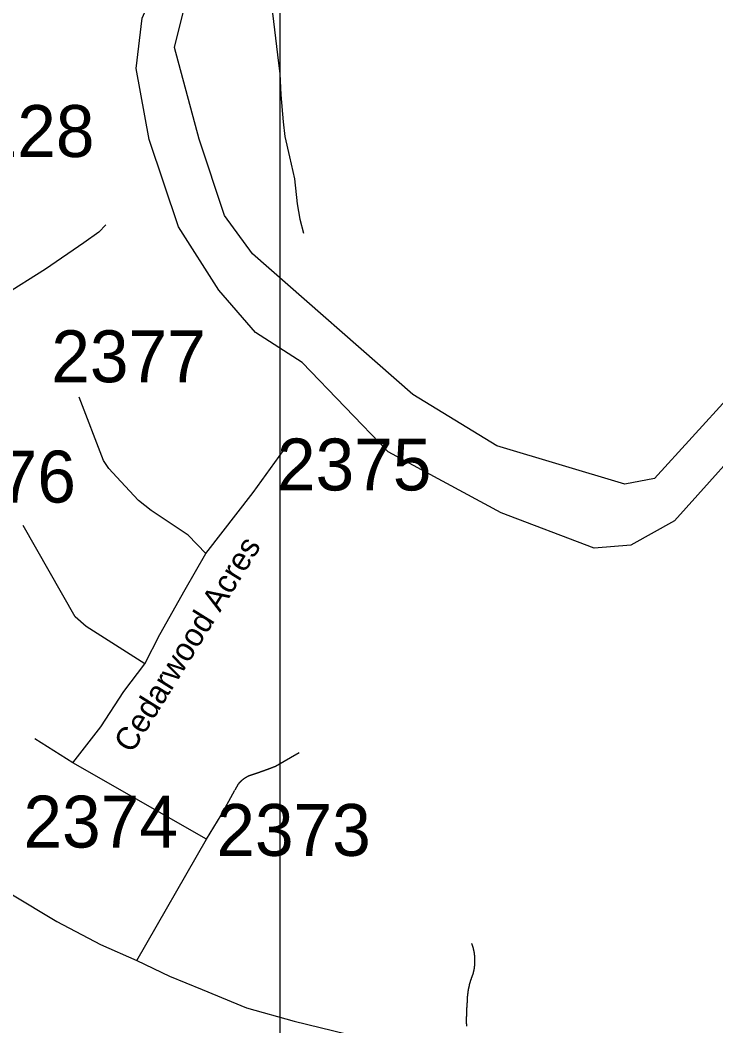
# Model space of a CAD drawing. Extents: x 1268485 to 1426702, y 514839 to 616766.
# Drawn here: x 1363725 to 1365703, y 576904 to 579764 of the extents above; entities that cross this region are included whole.
import ezdxf

# ---------------------------------------------------------------- set-up
doc = ezdxf.new("R2010")
doc.units = 0
for name, color, linetype in [('Old_Level_11', 7, 'Continuous'), ('Old_Level_32', 7, 'Continuous'), ('Old_Level_35', 7, 'Continuous'), ('Old_Level_60', 7, 'Continuous'), ('Old_Level_63', 7, 'Continuous'), ('Old_Level_8', 7, 'Continuous')]:
    doc.layers.add(name, color=color, linetype=linetype)

msp = doc.modelspace()

# ---------------------------------------------------------------- linework, layer by layer
at = {"layer": 'Old_Level_32'}
for p, q in [((1364254.469, 577434.921), (1363874.464, 577652.526)), ((1364056.642, 577089.918), (1364254.469, 577434.921))]:
    msp.add_line(p, q, dxfattribs=at)
for points in [[(1364252.89, 578247.936), (1364202.869, 578299.931), (1364097.214, 578369.927), (1364061.519, 578398.497), (1364011.547, 578452.065), (1363977.281, 578488.921), (1363961.575, 578511.777), (1363893.042, 578692.053)], [(1364252.89, 578247.936), (1364387.907, 578421.043), (1364473.481, 578540.886)], [(1364079.841, 577934.062), (1363913.031, 578040.088), (1363881.62, 578067.229), (1363733.132, 578327.215)], [(1364079.841, 577934.062), (1364121.678, 578017.762), (1364193.94, 578145.214), (1364252.89, 578247.936)], [(1362298.006, 578144.262), (1362461.801, 578053.255), (1362575.646, 577994.934), (1362685.941, 577932.159), (1363034.409, 577712.305), (1363166.258, 577620.851), (1363360.085, 577490.585), (1363698.69, 577279.815), (1363828.966, 577200.954), (1363953.523, 577136.216), (1364056.642, 577089.918)], [(1363874.464, 577652.526), (1363954.333, 577755.248), (1364020.114, 577855.669), (1364079.841, 577934.062)], [(1364254.469, 577434.921), (1364296.628, 577503.673), (1364335.522, 577574.737)], [(1364056.642, 577089.918), (1364149.8, 577045.821), (1364242.878, 577007.73), (1364368.532, 576956.058), (1364503.987, 576917.796), (1364652.475, 576882.083)]]:
    msp.add_lwpolyline(points, dxfattribs=at)
at = {"layer": 'Old_Level_35'}
for p, q in [((1363874.464, 577652.526), (1363766.958, 577721.019)), ((1364518.474, 577680.624), (1364450.602, 577642.024)), ((1364345, 577591.837), (1364335.522, 577574.737))]:
    msp.add_line(p, q, dxfattribs=at)
for points in [[(1364439.631, 579807.886), (1364457.163, 579665.938), (1364463.417, 579611.241), (1364466.493, 579552.237), (1364472.542, 579475.24), (1364477.874, 579433.614), (1364490.484, 579375.38), (1364505.351, 579313.249), (1364512.63, 579242.198), (1364520.524, 579198.522), (1364530.674, 579158.435)], [(1363968.524, 579182.58), (1363948.327, 579161.1), (1363905.983, 579130.855), (1363796.793, 579056.063), (1363676.222, 578979.988), (1363655, 578964.712)], [(1364450.602, 577642.024), (1364449.986, 577641.767), (1364449.371, 577641.511), (1364448.756, 577641.254), (1364448.141, 577640.998), (1364447.423, 577640.742), (1364446.706, 577640.486), (1364446.09, 577640.229), (1364445.475, 577640.024), (1364444.86, 577639.768), (1364444.143, 577639.511), (1364443.527, 577639.255), (1364442.912, 577638.999), (1364442.297, 577638.743), (1364441.579, 577638.486), (1364440.862, 577638.23), (1364440.247, 577638.025), (1364439.631, 577637.768), (1364439.016, 577637.512), (1364438.401, 577637.256), (1364437.581, 577637), (1364436.966, 577636.743), (1364436.351, 577636.487), (1364435.735, 577636.23), (1364435.12, 577636.025), (1364434.403, 577635.769), (1364433.787, 577635.513), (1364433.172, 577635.257), (1364432.455, 577635), (1364431.737, 577634.744), (1364431.122, 577634.539), (1364430.507, 577634.334), (1364429.891, 577634.077), (1364429.276, 577633.821), (1364428.456, 577633.565), (1364427.841, 577633.309), (1364427.226, 577633.052), (1364426.611, 577632.796), (1364425.893, 577632.642), (1364425.278, 577632.386), (1364424.663, 577632.129), (1364424.047, 577631.873), (1364423.33, 577631.617), (1364422.612, 577631.361), (1364421.997, 577631.207), (1364421.382, 577630.951), (1364420.767, 577630.694), (1364420.049, 577630.438), (1364419.331, 577630.181), (1364418.716, 577629.976), (1364418.101, 577629.771), (1364417.383, 577629.515), (1364416.768, 577629.259), (1364416.153, 577629.054), (1364415.538, 577628.798), (1364414.718, 577628.541), (1364414.102, 577628.336), (1364413.487, 577628.131), (1364412.872, 577627.875), (1364412.154, 577627.618), (1364411.539, 577627.413), (1364410.924, 577627.208), (1364410.206, 577626.952), (1364409.489, 577626.695), (1364408.874, 577626.49), (1364408.258, 577626.235), (1364407.643, 577625.978), (1364406.926, 577625.824), (1364406.208, 577625.568), (1364405.593, 577625.363), (1364404.875, 577625.107), (1364404.26, 577624.85), (1364403.645, 577624.697), (1364403.03, 577624.44), (1364402.209, 577624.184), (1364401.594, 577623.979), (1364400.979, 577623.774), (1364400.364, 577623.569), (1364399.646, 577623.312), (1364399.031, 577623.056), (1364398.416, 577622.851), (1364397.596, 577622.646), (1364396.981, 577622.441), (1364396.365, 577622.184), (1364395.75, 577621.979), (1364395.033, 577621.774), (1364394.417, 577621.569), (1364393.7, 577621.313), (1364392.982, 577621.057), (1364392.367, 577620.851), (1364391.752, 577620.646), (1364391.137, 577620.441), (1364390.419, 577620.185), (1364389.701, 577619.98), (1364389.086, 577619.775), (1364388.368, 577619.57), (1364387.753, 577619.314), (1364387.138, 577619.109), (1364386.523, 577618.955), (1364385.703, 577618.698)], [(1364385.703, 577618.698), (1364385.293, 577618.545), (1364384.882, 577618.443), (1364384.37, 577618.237), (1364383.857, 577618.135), (1364383.345, 577617.981), (1364382.832, 577617.827), (1364382.422, 577617.673), (1364382.012, 577617.52), (1364381.499, 577617.366), (1364380.986, 577617.212), (1364380.474, 577617.007), (1364379.961, 577616.853), (1364379.654, 577616.7), (1364379.141, 577616.495), (1364378.628, 577616.289), (1364378.116, 577616.135), (1364377.706, 577615.93), (1364377.296, 577615.725), (1364376.783, 577615.572), (1364376.373, 577615.367), (1364375.86, 577615.213), (1364375.348, 577615.008), (1364375.04, 577614.802), (1364374.527, 577614.547), (1364374.015, 577614.392), (1364373.605, 577614.187), (1364373.092, 577613.931), (1364372.579, 577613.726), (1364372.272, 577613.521), (1364371.759, 577613.316), (1364371.349, 577613.06), (1364370.836, 577612.804), (1364370.426, 577612.649), (1364370.016, 577612.394), (1364369.504, 577612.137), (1364369.093, 577611.881), (1364368.581, 577611.676), (1364368.273, 577611.419), (1364367.761, 577611.163), (1364367.35, 577610.958), (1364366.838, 577610.701), (1364366.53, 577610.446), (1364366.12, 577610.138), (1364365.608, 577609.881), (1364365.3, 577609.625), (1364364.787, 577609.369), (1364364.377, 577609.113), (1364363.967, 577608.805), (1364363.455, 577608.548), (1364363.147, 577608.241), (1364362.737, 577607.985), (1364362.224, 577607.677), (1364361.917, 577607.421), (1364361.507, 577607.113), (1364360.994, 577606.857), (1364360.584, 577606.55), (1364360.276, 577606.242), (1364359.866, 577605.985), (1364359.353, 577605.678), (1364359.046, 577605.37), (1364358.636, 577605.062), (1364358.226, 577604.755), (1364357.918, 577604.447), (1364357.508, 577604.14), (1364356.995, 577603.832), (1364356.585, 577603.525), (1364356.278, 577603.166), (1364355.868, 577602.859), (1364355.457, 577602.551), (1364355.15, 577602.243), (1364354.74, 577601.884), (1364354.33, 577601.577), (1364354.022, 577601.269), (1364353.612, 577600.859), (1364353.202, 577600.551), (1364352.894, 577600.244), (1364352.484, 577599.885), (1364352.177, 577599.578), (1364351.767, 577599.168), (1364351.356, 577598.808), (1364351.151, 577598.501), (1364350.741, 577598.142), (1364350.331, 577597.835), (1364350.024, 577597.425), (1364349.613, 577597.065), (1364349.408, 577596.707), (1364348.998, 577596.297), (1364348.588, 577595.989), (1364348.281, 577595.63), (1364347.973, 577595.272), (1364347.665, 577594.862), (1364347.255, 577594.502), (1364347.05, 577594.144), (1364346.64, 577593.734), (1364346.23, 577593.375), (1364346.025, 577592.914), (1364345.615, 577592.554), (1364345.41, 577592.196), (1364345, 577591.837)], [(1365012.752, 577050.961), (1365012.957, 577051.832), (1365013.265, 577052.704), (1365013.47, 577053.575), (1365013.675, 577054.447), (1365013.88, 577055.318), (1365014.085, 577056.19), (1365014.392, 577057.061), (1365014.597, 577057.933), (1365014.7, 577058.804), (1365015.008, 577059.676), (1365015.11, 577060.649), (1365015.418, 577061.521), (1365015.52, 577062.392), (1365015.725, 577063.264), (1365015.828, 577064.187), (1365016.135, 577065.058), (1365016.238, 577065.93), (1365016.34, 577066.801), (1365016.545, 577067.775), (1365016.648, 577068.646), (1365016.75, 577069.569), (1365016.853, 577070.441), (1365016.955, 577071.312), (1365017.161, 577072.235), (1365017.263, 577073.107), (1365017.366, 577074.08), (1365017.468, 577074.952), (1365017.673, 577075.875), (1365017.673, 577076.746), (1365017.776, 577077.618), (1365017.878, 577078.54), (1365017.878, 577079.463), (1365017.981, 577080.386), (1365017.981, 577081.257), (1365018.083, 577082.18), (1365018.083, 577083.102), (1365018.083, 577084.025), (1365018.288, 577084.948), (1365018.288, 577085.82), (1365018.288, 577086.742), (1365018.288, 577087.614), (1365018.288, 577088.588), (1365018.288, 577089.459), (1365018.288, 577090.382), (1365018.288, 577091.254), (1365018.288, 577092.176), (1365018.288, 577093.047), (1365018.288, 577094.022), (1365018.288, 577094.893), (1365018.083, 577095.816), (1365018.083, 577096.738), (1365018.083, 577097.61), (1365017.981, 577098.584), (1365017.981, 577099.456), (1365017.878, 577100.378), (1365017.878, 577101.25), (1365017.776, 577102.172), (1365017.673, 577103.044), (1365017.468, 577103.915), (1365017.468, 577104.89), (1365017.366, 577105.761), (1365017.263, 577106.683), (1365017.161, 577107.555), (1365016.955, 577108.478), (1365016.853, 577109.401), (1365016.75, 577110.272), (1365016.648, 577111.195), (1365016.545, 577112.066), (1365016.34, 577112.937), (1365016.135, 577113.86), (1365016.033, 577114.732), (1365015.828, 577115.603), (1365015.623, 577116.578), (1365015.52, 577117.449), (1365015.213, 577118.321), (1365015.11, 577119.192), (1365014.905, 577120.114), (1365014.7, 577120.986), (1365014.495, 577121.857), (1365014.29, 577122.729), (1365013.982, 577123.6), (1365013.88, 577124.523), (1365013.675, 577125.395), (1365013.367, 577126.266), (1365013.162, 577127.138), (1365012.854, 577128.009), (1365012.649, 577128.881), (1365012.342, 577129.752), (1365012.137, 577130.624), (1365011.829, 577131.495), (1365011.522, 577132.367), (1365011.214, 577133.238), (1365011.009, 577134.058), (1365010.599, 577134.93), (1365010.394, 577135.801), (1365009.984, 577136.621), (1365009.779, 577137.493), (1365009.369, 577138.364), (1365009.164, 577139.184)], [(1364996.655, 576970.991), (1364996.655, 576971.811), (1364996.655, 576972.682), (1364996.655, 576973.502), (1364996.655, 576974.322), (1364996.758, 576975.142), (1364996.758, 576976.014), (1364996.758, 576976.835), (1364996.758, 576977.603), (1364996.758, 576978.423), (1364996.86, 576979.295), (1364996.86, 576980.115), (1364996.86, 576980.936), (1364996.963, 576981.756), (1364996.963, 576982.627), (1364997.168, 576983.447), (1364997.168, 576984.267), (1364997.168, 576985.088), (1364997.27, 576985.959), (1364997.27, 576986.728), (1364997.373, 576987.548), (1364997.476, 576988.368), (1364997.476, 576989.189), (1364997.578, 576990.06), (1364997.578, 576990.881), (1364997.783, 576991.701), (1364997.886, 576992.521), (1364997.988, 576993.29), (1364997.988, 576994.11), (1364998.091, 576994.982), (1364998.296, 576995.802), (1364998.398, 576996.622), (1364998.501, 576997.442), (1364998.501, 576998.263), (1364998.603, 576999.083), (1364998.706, 576999.851), (1364998.911, 577000.774), (1364999.013, 577001.543), (1364999.116, 577002.364), (1364999.218, 577003.184), (1364999.424, 577004.004), (1364999.526, 577004.824), (1364999.629, 577005.644), (1364999.834, 577006.413), (1365000.039, 577007.233), (1365000.141, 577008.053), (1365000.244, 577008.874), (1365000.346, 577009.694), (1365000.654, 577010.514), (1365000.756, 577011.334), (1365000.859, 577012.104), (1365001.166, 577012.924), (1365001.269, 577013.744), (1365001.372, 577014.564), (1365001.577, 577015.384), (1365001.782, 577016.205), (1365001.987, 577017.025), (1365002.089, 577017.793), (1365002.397, 577018.614), (1365002.499, 577019.434), (1365002.704, 577020.254), (1365002.909, 577021.074), (1365003.114, 577021.792), (1365003.217, 577022.612), (1365003.525, 577023.432), (1365003.73, 577024.252), (1365004.037, 577025.073), (1365004.14, 577025.79), (1365004.345, 577026.611), (1365004.652, 577027.431), (1365004.857, 577028.251), (1365004.96, 577029.02), (1365005.268, 577029.789), (1365005.473, 577030.609), (1365005.78, 577031.429), (1365005.985, 577032.199), (1365006.293, 577033.019), (1365006.498, 577033.787), (1365006.703, 577034.557), (1365007.01, 577035.377), (1365007.216, 577036.145), (1365007.523, 577036.915), (1365007.728, 577037.735), (1365008.036, 577038.504), (1365008.241, 577039.324), (1365008.651, 577040.041), (1365008.856, 577040.862), (1365009.164, 577041.631), (1365009.369, 577042.451), (1365009.779, 577043.169), (1365009.984, 577043.989), (1365010.291, 577044.758), (1365010.599, 577045.475), (1365010.906, 577046.296), (1365011.112, 577047.065), (1365011.522, 577047.833), (1365011.727, 577048.603), (1365012.137, 577049.371), (1365012.342, 577050.141), (1365012.752, 577050.961)], [(1364994.912, 576903.939), (1364994.707, 576904.964), (1364994.707, 576905.887), (1364994.707, 576906.809), (1364994.707, 576907.835), (1364994.707, 576908.757), (1364994.707, 576909.68), (1364994.605, 576910.705), (1364994.605, 576911.628), (1364994.605, 576912.551), (1364994.605, 576913.576), (1364994.605, 576914.499), (1364994.605, 576915.421), (1364994.605, 576916.447), (1364994.605, 576917.369), (1364994.605, 576918.292), (1364994.605, 576919.317), (1364994.605, 576920.24), (1364994.605, 576921.163), (1364994.605, 576922.188), (1364994.605, 576923.111), (1364994.605, 576924.085), (1364994.605, 576925.059), (1364994.605, 576925.982), (1364994.605, 576926.955), (1364994.605, 576927.93), (1364994.605, 576928.852), (1364994.605, 576929.826), (1364994.605, 576930.8), (1364994.707, 576931.774), (1364994.707, 576932.697), (1364994.707, 576933.671), (1364994.707, 576934.645), (1364994.707, 576935.567), (1364994.707, 576936.542), (1364994.912, 576937.515), (1364994.912, 576938.438), (1364994.912, 576939.463), (1364994.912, 576940.386), (1364995.015, 576941.309), (1364995.015, 576942.334), (1364995.015, 576943.257), (1364995.015, 576944.18), (1364995.117, 576945.205), (1364995.117, 576946.128), (1364995.117, 576947.05), (1364995.22, 576948.076), (1364995.22, 576948.998), (1364995.22, 576949.921), (1364995.425, 576950.946), (1364995.425, 576951.869), (1364995.425, 576952.792), (1364995.528, 576953.817), (1364995.528, 576954.74), (1364995.63, 576955.663), (1364995.63, 576956.688), (1364995.733, 576957.611), (1364995.733, 576958.585), (1364995.733, 576959.559), (1364995.835, 576960.481), (1364995.835, 576961.456), (1364996.04, 576962.429), (1364996.04, 576963.352), (1364996.143, 576964.326), (1364996.245, 576965.249), (1364996.245, 576966.274), (1364996.348, 576967.197), (1364996.348, 576968.12), (1364996.45, 576969.145), (1364996.45, 576970.068), (1364996.655, 576970.991)]]:
    msp.add_lwpolyline(points, dxfattribs=at)
at = {"layer": 'Old_Level_60'}
for points in [[(1364163.632, 579686.264), (1364210.852, 579878.087), (1364234.463, 579960.769), (1364326.181, 580152.331), (1364662.455, 580974.952), (1364708.807, 581182.466), (1364697.001, 581307.671), (1364621.897, 581495.735), (1364499.124, 581639.838), (1364425.585, 581710.718)], [(1366360.821, 578808.452), (1366238.76, 578802.901), (1365990.755, 578723.332), (1365842.803, 578627.108), (1365585.736, 578340.289), (1365461.826, 578271.822), (1365357.65, 578262.409), (1365092.62, 578362.987), (1364771.611, 578536.871), (1364526.676, 578791.238), (1364394.622, 578875.924), (1364289.636, 578996.238), (1364174.797, 579176.855), (1364091.573, 579424.815), (1364054.585, 579626.514), (1364071.552, 579769.891), (1364121.083, 579881.807)], [(1366059.183, 578917.629), (1365977.809, 578862.115), (1365742.935, 578695.575), (1365528.404, 578460.568), (1365444.694, 578444.495), (1365080.624, 578553.633), (1364841.636, 578699.528), (1364385.629, 579099.877), (1364306.104, 579209.054), (1364233.977, 579425.556), (1364163.632, 579686.264)]]:
    msp.add_lwpolyline(points, dxfattribs=at)
at = {"layer": 'Old_Level_63'}
msp.add_lwpolyline([(1364464.078, 573241.255), (1364464.078, 616680.45), (1305516.95, 616680.45), (1305516.95, 588514.396)], dxfattribs=at)

# ---------------------------------------------------------------- texts
at = {"layer": 'Old_Level_11'}
msp.add_text('Cedarwood Acres', height=65.61666, rotation=58.129353, dxfattribs=at).set_placement((1364043.27, 577676.845))
at = {"layer": 'Old_Level_8'}
for s, p in [('2128', (1363497.157, 579375.18)), ('2377', (1363813.545, 578734.619)), ('2375', (1364455.286, 578426.974)), ('2376', (1363444.322, 578392.582)), ('2374', (1363734.243, 577411.463)), ('2373', (1364282.897, 577387.86))]:
    msp.add_text(s, height=147.6375, dxfattribs=at).set_placement(p)

doc.saveas('drawing.dxf')
